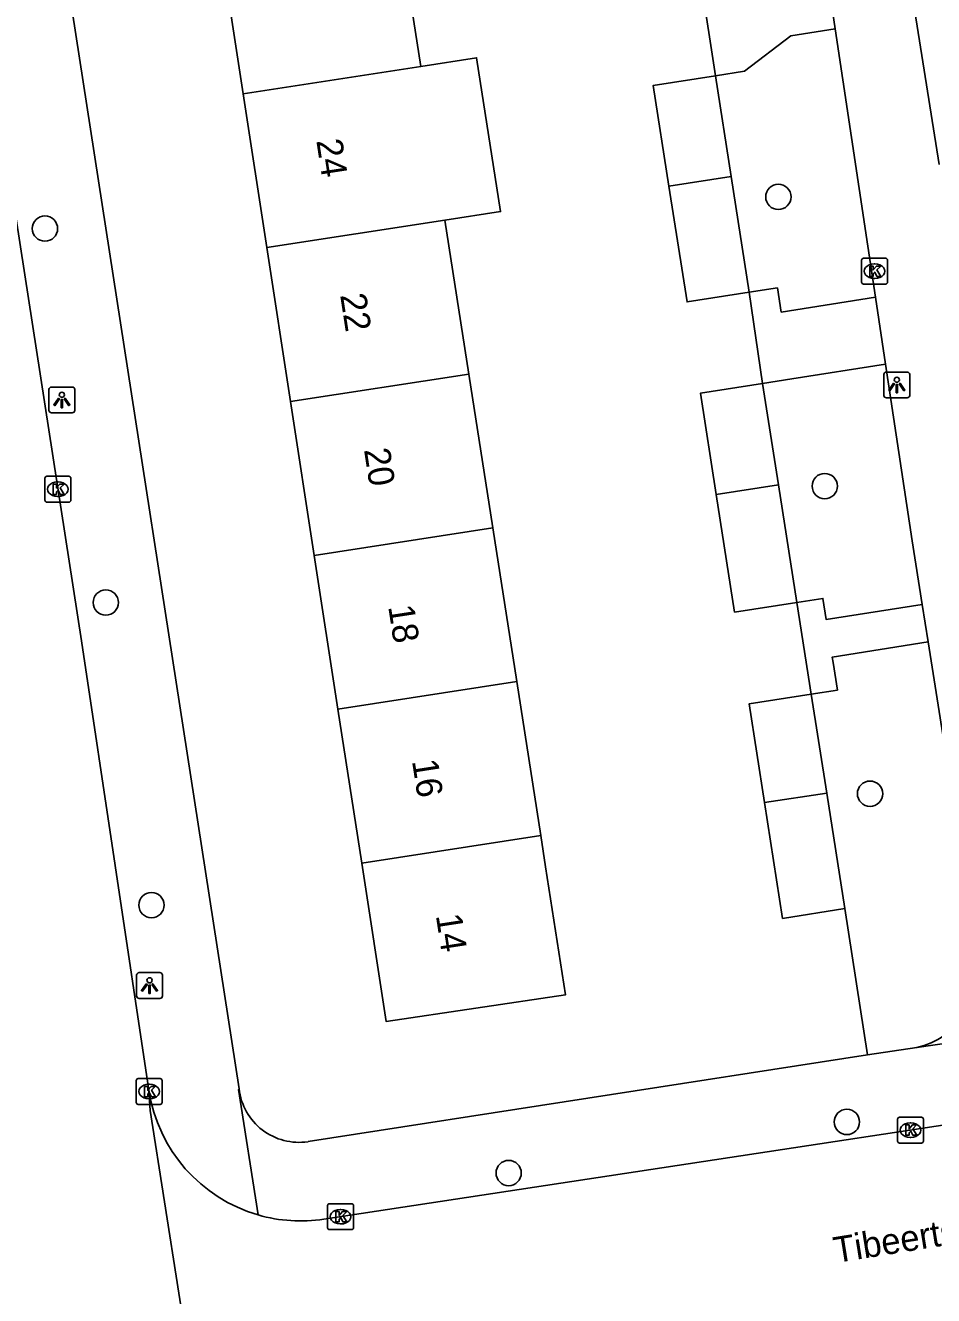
# Model space of a CAD drawing. Extents: x 160077 to 160945, y 386481 to 387498.
# Drawn here: x 160364.4 to 160399.5, y 387277.35 to 387326.45 of the extents above; entities that cross this region are included whole.
import ezdxf

# ---------------------------------------------------------------- set-up
doc = ezdxf.new("R2010")
doc.units = 0
for name, color, linetype in [('IMGEO_Boom', 7, 'Continuous'), ('IMGEO_Groenvoorziening', 7, 'Continuous'), ('IMGEO_Kolk', 7, 'Continuous'), ('IMGEO_Lichtpunt', 7, 'Continuous'), ('IMGEO_Openbare_ruimte_label', 7, 'Continuous'), ('IMGEO_Pand', 7, 'Continuous'), ('IMGEO_Pand_nummerreeks', 7, 'Continuous'), ('IMGEO_Rijbaan_lokaal_open', 7, 'Continuous'), ('IMGEO_Voetpad_open', 7, 'Continuous')]:
    doc.layers.add(name, color=color, linetype=linetype)

msp = doc.modelspace()

# ---------------------------------------------------------------- linework, layer by layer
at = {"layer": 'IMGEO_Boom'}
for centre in [(160393.501, 387319.82), (160365.156, 387318.594), (160395.293, 387308.64), (160367.505, 387304.138), (160397.045, 387296.749), (160369.272, 387292.442), (160396.15, 387284.06), (160383.077, 387282.085)]:
    msp.add_circle(centre, 0.489, dxfattribs=at)
at = {"layer": 'IMGEO_Groenvoorziening'}
msp.add_lwpolyline([(160396.068, 387292.305), (160396.951, 387286.648)], dxfattribs=at)
at = {"layer": 'IMGEO_Kolk'}
for p, q in [((160396.794, 387317.448), (160397.646, 387317.448)), ((160396.719, 387316.522), (160396.719, 387317.374)), ((160397.207, 387317.228), (160397.232, 387317.228)), ((160397.72, 387317.374), (160397.72, 387316.522)), ((160397.646, 387316.448), (160396.794, 387316.448)), ((160397.23, 387316.668), (160397.205, 387316.668)), ((160365.154, 387308.093), (160365.154, 387308.945)), ((160365.229, 387309.019), (160366.081, 387309.019)), ((160365.642, 387308.799), (160365.667, 387308.799)), ((160366.155, 387308.945), (160366.155, 387308.093)), ((160365.665, 387308.239), (160365.64, 387308.239)), ((160366.081, 387308.019), (160365.229, 387308.019)), ((160368.681, 387284.81), (160368.681, 387285.662)), ((160368.756, 387285.736), (160369.608, 387285.736)), ((160369.169, 387285.516), (160369.194, 387285.516)), ((160369.682, 387285.662), (160369.682, 387284.81)), ((160369.608, 387284.736), (160368.756, 387284.736)), ((160369.192, 387284.956), (160369.167, 387284.956)), ((160398.107, 387283.318), (160398.107, 387284.17)), ((160398.182, 387284.244), (160399.034, 387284.244)), ((160398.595, 387284.024), (160398.62, 387284.024)), ((160399.108, 387284.17), (160399.108, 387283.318)), ((160399.034, 387283.244), (160398.182, 387283.244)), ((160398.618, 387283.464), (160398.593, 387283.464)), ((160376.079, 387279.972), (160376.079, 387280.824)), ((160376.154, 387280.898), (160377.006, 387280.898)), ((160376.567, 387280.678), (160376.592, 387280.678)), ((160377.08, 387280.824), (160377.08, 387279.972)), ((160376.59, 387280.118), (160376.565, 387280.118)), ((160377.006, 387279.898), (160376.154, 387279.898))]:
    msp.add_line(p, q, dxfattribs=at)
for points in [[(160396.794, 387317.448), (160397.646, 387317.448)], [(160396.719, 387316.522), (160396.719, 387317.374)], [(160397.04, 387317.148), (160397.163, 387317.148), (160397.163, 387316.997), (160397.293, 387317.148), (160397.457, 387317.148), (160397.311, 387316.997), (160397.464, 387316.748), (160397.312, 387316.748), (160397.227, 387316.912), (160397.163, 387316.845), (160397.163, 387316.748), (160397.04, 387316.748), (160397.04, 387317.148)], [(160397.72, 387317.374), (160397.72, 387316.522)], [(160397.646, 387316.448), (160396.794, 387316.448)], [(160365.154, 387308.093), (160365.154, 387308.945)], [(160365.229, 387309.019), (160366.081, 387309.019)], [(160365.475, 387308.719), (160365.598, 387308.719), (160365.598, 387308.568), (160365.728, 387308.719), (160365.892, 387308.719), (160365.746, 387308.568), (160365.899, 387308.319), (160365.747, 387308.319), (160365.662, 387308.483), (160365.598, 387308.416), (160365.598, 387308.319), (160365.475, 387308.319), (160365.475, 387308.719)], [(160366.155, 387308.945), (160366.155, 387308.093)], [(160366.081, 387308.019), (160365.229, 387308.019)], [(160368.681, 387284.81), (160368.681, 387285.662)], [(160368.756, 387285.736), (160369.608, 387285.736)], [(160369.682, 387285.662), (160369.682, 387284.81)], [(160369.002, 387285.436), (160369.125, 387285.436), (160369.125, 387285.285), (160369.255, 387285.436), (160369.419, 387285.436), (160369.273, 387285.285), (160369.426, 387285.036), (160369.274, 387285.036), (160369.189, 387285.2), (160369.125, 387285.133), (160369.125, 387285.036), (160369.002, 387285.036), (160369.002, 387285.436)], [(160369.608, 387284.736), (160368.756, 387284.736)], [(160398.107, 387283.318), (160398.107, 387284.17)], [(160398.182, 387284.244), (160399.034, 387284.244)], [(160399.108, 387284.17), (160399.108, 387283.318)], [(160398.428, 387283.944), (160398.551, 387283.944), (160398.551, 387283.793), (160398.681, 387283.944), (160398.845, 387283.944), (160398.699, 387283.793), (160398.852, 387283.544), (160398.7, 387283.544), (160398.615, 387283.708), (160398.551, 387283.641), (160398.551, 387283.544), (160398.428, 387283.544), (160398.428, 387283.944)], [(160399.034, 387283.244), (160398.182, 387283.244)], [(160376.079, 387279.972), (160376.079, 387280.824)], [(160376.154, 387280.898), (160377.006, 387280.898)], [(160376.4, 387280.598), (160376.523, 387280.598), (160376.523, 387280.447), (160376.653, 387280.598), (160376.817, 387280.598), (160376.671, 387280.447), (160376.824, 387280.198), (160376.672, 387280.198), (160376.587, 387280.362), (160376.523, 387280.295), (160376.523, 387280.198), (160376.4, 387280.198), (160376.4, 387280.598)], [(160377.08, 387280.824), (160377.08, 387279.972)], [(160377.006, 387279.898), (160376.154, 387279.898)]]:
    msp.add_lwpolyline(points, dxfattribs=at)
for centre, start, end in [((160396.796, 387317.372), 91.552, 178.448), ((160396.796, 387317.372), 91.552, 178.448), ((160397.644, 387317.372), 1.552, 88.448), ((160397.644, 387317.372), 1.552, 88.448), ((160396.796, 387316.524), 181.552, 268.448), ((160396.796, 387316.524), 181.552, 268.448), ((160397.644, 387316.524), 271.552, 358.448), ((160397.644, 387316.524), 271.552, 358.448), ((160365.231, 387308.943), 91.552, 178.448), ((160365.231, 387308.943), 91.552, 178.448), ((160366.079, 387308.943), 1.552, 88.448), ((160366.079, 387308.943), 1.552, 88.448), ((160365.231, 387308.095), 181.552, 268.448), ((160365.231, 387308.095), 181.552, 268.448), ((160366.079, 387308.095), 271.552, 358.448), ((160366.079, 387308.095), 271.552, 358.448), ((160368.758, 387285.66), 91.552, 178.448), ((160368.758, 387285.66), 91.552, 178.448), ((160369.606, 387285.66), 1.552, 88.448), ((160369.606, 387285.66), 1.552, 88.448), ((160368.758, 387284.812), 181.552, 268.448), ((160368.758, 387284.812), 181.552, 268.448), ((160369.606, 387284.812), 271.552, 358.448), ((160369.606, 387284.812), 271.552, 358.448), ((160398.184, 387284.168), 91.552, 178.448), ((160398.184, 387284.168), 91.552, 178.448), ((160399.032, 387284.168), 1.552, 88.448), ((160399.032, 387284.168), 1.552, 88.448), ((160398.184, 387283.32), 181.552, 268.448), ((160398.184, 387283.32), 181.552, 268.448), ((160399.032, 387283.32), 271.552, 358.448), ((160399.032, 387283.32), 271.552, 358.448), ((160376.156, 387280.822), 91.552, 178.448), ((160376.156, 387280.822), 91.552, 178.448), ((160377.004, 387280.822), 1.552, 88.448), ((160377.004, 387280.822), 1.552, 88.448), ((160376.156, 387279.974), 181.552, 268.448), ((160376.156, 387279.974), 181.552, 268.448), ((160377.004, 387279.974), 271.552, 358.448), ((160377.004, 387279.974), 271.552, 358.448)]:
    msp.add_arc(centre, 0.0765, start, end, dxfattribs=at)
for centre, major_axis, ratio, start_param, end_param in [((160397.206, 387316.948), (-0.387, 0.002), 0.722429, 4.712389, 7.853982), ((160397.231, 387316.948), (-0.39, 0.002), 0.717154, 1.570796, 4.712389), ((160365.641, 387308.519), (-0.387, 0.002), 0.722429, 4.712389, 7.853982), ((160365.666, 387308.519), (-0.39, 0.002), 0.717154, 1.570796, 4.712389), ((160369.168, 387285.236), (-0.387, 0.002), 0.722429, 4.712389, 7.853982), ((160369.193, 387285.236), (-0.39, 0.002), 0.717154, 1.570796, 4.712389), ((160398.594, 387283.744), (-0.387, 0.002), 0.722429, 4.712389, 7.853982), ((160398.619, 387283.744), (-0.39, 0.002), 0.717154, 1.570796, 4.712389), ((160376.566, 387280.398), (-0.387, 0.002), 0.722429, 4.712389, 7.853982), ((160376.591, 387280.398), (-0.39, 0.002), 0.717154, 1.570796, 4.712389)]:
    msp.add_ellipse(centre, major_axis=major_axis, ratio=ratio, start_param=start_param, end_param=end_param, dxfattribs=at)
at = {"layer": 'IMGEO_Lichtpunt'}
for p, q in [((160398.483, 387313.048), (160397.675, 387313.048)), ((160398.483, 387313.048), (160397.675, 387313.048)), ((160397.581, 387312.953), (160397.581, 387312.146)), ((160397.581, 387312.953), (160397.581, 387312.146)), ((160398.577, 387312.146), (160398.577, 387312.953)), ((160398.577, 387312.146), (160398.577, 387312.953)), ((160365.31, 387312.375), (160365.31, 387311.568)), ((160365.31, 387312.375), (160365.31, 387311.568)), ((160366.212, 387312.47), (160365.404, 387312.47)), ((160366.212, 387312.47), (160365.404, 387312.47)), ((160366.306, 387311.568), (160366.306, 387312.375)), ((160366.306, 387311.568), (160366.306, 387312.375)), ((160397.675, 387312.052), (160398.483, 387312.052)), ((160397.675, 387312.052), (160398.483, 387312.052)), ((160365.404, 387311.474), (160366.212, 387311.474)), ((160365.404, 387311.474), (160366.212, 387311.474)), ((160368.699, 387289.737), (160368.699, 387288.93)), ((160368.699, 387289.737), (160368.699, 387288.93)), ((160369.601, 387289.832), (160368.793, 387289.832)), ((160369.601, 387289.832), (160368.793, 387289.832)), ((160369.695, 387288.93), (160369.695, 387289.737)), ((160369.695, 387288.93), (160369.695, 387289.737)), ((160368.793, 387288.836), (160369.601, 387288.836)), ((160368.793, 387288.836), (160369.601, 387288.836))]:
    msp.add_line(p, q, dxfattribs=at)
for points in [[(160397.955, 387312.617), (160397.994, 387312.589), (160397.806, 387312.327), (160397.768, 387312.354), (160397.955, 387312.617)], [(160398.057, 387312.569), (160398.104, 387312.569), (160398.104, 387312.247), (160398.057, 387312.247), (160398.057, 387312.569)], [(160398.167, 387312.589), (160398.205, 387312.616), (160398.392, 387312.354), (160398.353, 387312.326), (160398.167, 387312.589)], [(160365.684, 387312.039), (160365.723, 387312.011), (160365.535, 387311.749), (160365.497, 387311.776), (160365.684, 387312.039)], [(160365.896, 387312.011), (160365.934, 387312.038), (160366.121, 387311.776), (160366.082, 387311.748), (160365.896, 387312.011)], [(160365.786, 387311.991), (160365.833, 387311.991), (160365.833, 387311.669), (160365.786, 387311.669), (160365.786, 387311.991)], [(160369.073, 387289.401), (160369.112, 387289.373), (160368.924, 387289.111), (160368.886, 387289.138), (160369.073, 387289.401)], [(160369.175, 387289.353), (160369.222, 387289.353), (160369.222, 387289.031), (160369.175, 387289.031), (160369.175, 387289.353)], [(160369.285, 387289.373), (160369.323, 387289.4), (160369.51, 387289.138), (160369.471, 387289.11), (160369.285, 387289.373)]]:
    msp.add_lwpolyline(points, dxfattribs=at)
for centre in [(160398.08, 387312.751), (160365.809, 387312.173), (160369.198, 387289.535)]:
    msp.add_circle(centre, 0.0994, dxfattribs=at)
for centre, start, end in [((160397.675, 387312.953), 90, 180), ((160397.675, 387312.953), 90, 180), ((160398.483, 387312.953), 0, 90), ((160398.483, 387312.953), 0, 90), ((160365.404, 387312.375), 90, 180), ((160365.404, 387312.375), 90, 180), ((160366.212, 387312.375), 0, 90), ((160366.212, 387312.375), 0, 90), ((160397.675, 387312.146), 180, 270), ((160397.675, 387312.146), 180, 270), ((160398.483, 387312.146), 270, 0), ((160398.483, 387312.146), 270, 360), ((160365.404, 387311.568), 180, 270), ((160365.404, 387311.568), 180, 270), ((160366.212, 387311.568), 270, 0), ((160366.212, 387311.568), 270, 360), ((160368.793, 387289.737), 90, 180), ((160368.793, 387289.737), 90, 180), ((160369.601, 387289.737), 0, 90), ((160369.601, 387289.737), 0, 90), ((160368.793, 387288.93), 180, 270), ((160368.793, 387288.93), 180, 270), ((160369.601, 387288.93), 270, 0), ((160369.601, 387288.93), 270, 360)]:
    msp.add_arc(centre, 0.0946, start, end, dxfattribs=at)
at = {"layer": 'IMGEO_Pand'}
for points in [[(160379.679, 387324.866), (160378.751, 387330.812)], [(160371.895, 387329.755), (160372.812, 387323.807)], [(160372.812, 387323.807), (160379.679, 387324.866)], [(160380.606, 387318.919), (160382.762, 387319.252), (160381.835, 387325.198), (160379.679, 387324.866)], [(160389.274, 387320.231), (160388.665, 387324.131), (160391.07, 387324.506)], [(160391.07, 387324.506), (160391.679, 387320.602)], [(160372.812, 387323.807), (160373.729, 387317.859)], [(160391.679, 387320.602), (160389.274, 387320.231)], [(160391.679, 387320.602), (160392.376, 387316.133)], [(160392.376, 387316.133), (160389.972, 387315.758), (160389.274, 387320.231)], [(160373.729, 387317.859), (160380.606, 387318.919)], [(160380.606, 387318.919), (160381.533, 387312.973)], [(160374.647, 387311.911), (160373.729, 387317.859)], [(160381.533, 387312.973), (160374.647, 387311.911)], [(160382.461, 387307.026), (160381.533, 387312.973)], [(160391.099, 387308.315), (160390.488, 387312.232), (160392.893, 387312.607)], [(160392.893, 387312.607), (160393.505, 387308.686)], [(160374.647, 387311.911), (160375.564, 387305.963)], [(160393.505, 387308.686), (160391.099, 387308.315)], [(160393.505, 387308.686), (160394.213, 387304.145)], [(160394.213, 387304.145), (160391.808, 387303.77), (160391.099, 387308.315)], [(160375.564, 387305.963), (160382.461, 387307.026)], [(160382.461, 387307.026), (160383.388, 387301.081)], [(160376.481, 387300.016), (160375.564, 387305.963)], [(160383.388, 387301.081), (160376.481, 387300.016)], [(160383.388, 387301.081), (160384.316, 387295.135)], [(160392.965, 387296.404), (160392.369, 387300.222), (160394.774, 387300.597)], [(160394.774, 387300.597), (160395.37, 387296.775)], [(160377.398, 387294.068), (160376.481, 387300.016)], [(160395.37, 387296.775), (160392.965, 387296.404)], [(160396.068, 387292.305), (160393.663, 387291.93), (160392.965, 387296.404)], [(160395.37, 387296.775), (160396.068, 387292.305)], [(160377.398, 387294.068), (160378.342, 387287.948), (160385.277, 387288.975), (160384.506, 387293.916), (160384.316, 387295.135)], [(160384.316, 387295.135), (160377.398, 387294.068)]]:
    msp.add_lwpolyline(points, dxfattribs=at)
at = {"layer": 'IMGEO_Rijbaan_lokaal_open'}
for points in [[(160352.799, 387391.033), (160358.665, 387353.61), (160366.562, 387302.662), (160369.173, 387285.284)], [(160444.411, 387290.851), (160417.322, 387286.585), (160375.933, 387280.299)], [(160369.173, 387285.284), (160369.216, 387284.504), (160371.986, 387266.851), (160372.061, 387266.572)]]:
    msp.add_lwpolyline(points, dxfattribs=at)
for centre, radius, start, end in [((160375.041, 387286.165), 5.933, 188.5401, 253.9478), ((160375.041, 387286.168), 5.936, 253.9501, 278.641)]:
    msp.add_arc(centre, radius, start, end, dxfattribs=at)
at = {"layer": 'IMGEO_Voetpad_open'}
for points in [[(160372.658, 387285.339), (160359.174, 387372.354)], [(160399.712, 387321.067), (160396.716, 387339.967)], [(160395.697, 387326.317), (160395.254, 387329.259)], [(160390.513, 387328.113), (160391.07, 387324.506)], [(160391.07, 387324.506), (160392.194, 387324.68), (160393.978, 387326.046), (160395.697, 387326.317)], [(160397.255, 387315.946), (160395.697, 387326.317)], [(160397.255, 387315.946), (160393.613, 387315.369), (160393.466, 387316.301), (160392.376, 387316.133)], [(160392.376, 387316.133), (160392.893, 387312.607)], [(160397.646, 387313.348), (160397.255, 387315.946)], [(160397.646, 387313.348), (160394.019, 387312.781), (160392.893, 387312.607)], [(160399.059, 387304.069), (160398.671, 387306.527), (160397.646, 387313.348)], [(160394.213, 387304.145), (160395.223, 387304.301), (160395.352, 387303.483), (160399.059, 387304.069)], [(160394.213, 387304.145), (160394.774, 387300.597)], [(160399.289, 387302.614), (160399.059, 387304.069)], [(160394.774, 387300.597), (160395.781, 387300.753), (160395.614, 387301.817), (160395.581, 387302.029), (160399.289, 387302.614)], [(160401.235, 387290.289), (160399.289, 387302.614)], [(160407.359, 387288.172), (160407.359, 387288.17), (160398.856, 387286.944)], [(160396.951, 387286.648), (160375.322, 387283.298)], [(160396.951, 387286.648), (160398.856, 387286.944)], [(160373.4, 387280.463), (160372.635, 387285.314), (160372.658, 387285.339)]]:
    msp.add_lwpolyline(points, dxfattribs=at)
for centre, radius, start, end in [((160398.192, 387289.935), 3.064, 282.5179, 6.6404), ((160374.973, 387285.601), 2.33, 186.4633, 278.6223)]:
    msp.add_arc(centre, radius, start, end, dxfattribs=at)

# ---------------------------------------------------------------- texts
at = {"layer": 'IMGEO_Openbare_ruimte_label'}
msp.add_text('Tibeertstraat', height=1, rotation=9.1514, dxfattribs=at).set_placement((160395.718, 387278.605))
at = {"layer": 'IMGEO_Pand_nummerreeks'}
for s, p in [('24', (160375.641, 387321.996)), ('22', (160376.562, 387316.027)), ('20', (160377.484, 387310.049)), ('18', (160378.419, 387303.986)), ('16', (160379.339, 387298.017)), ('14', (160380.26, 387292.045))]:
    msp.add_text(s, height=1, rotation=278.7669, dxfattribs=at).set_placement(p)

doc.saveas('drawing.dxf')
